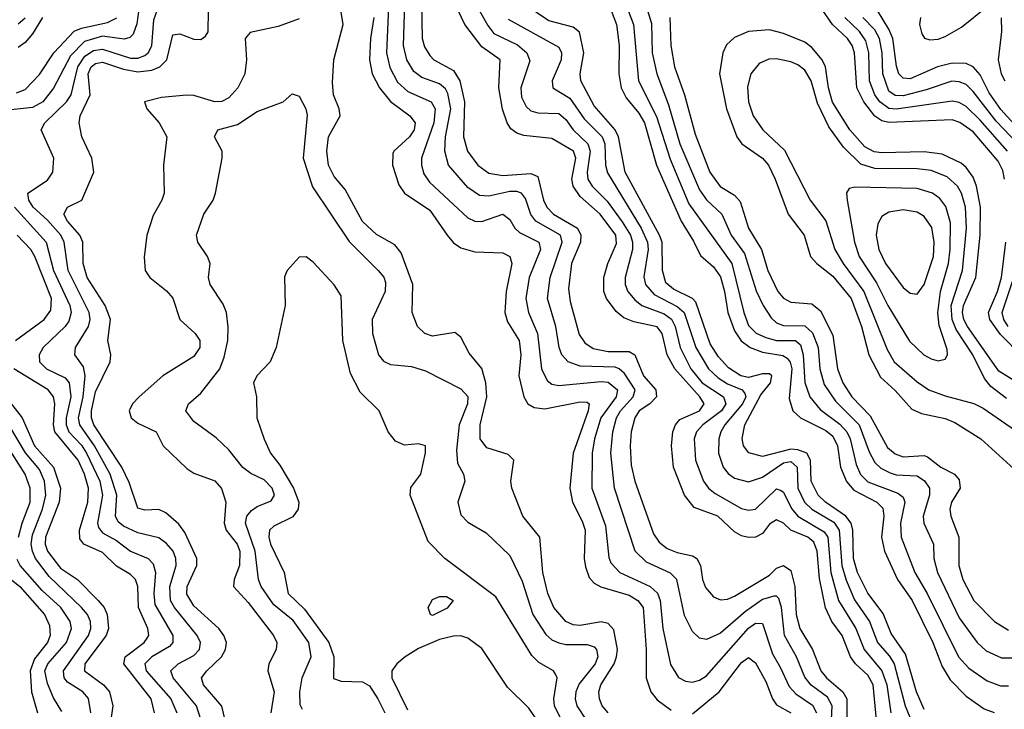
# Model space of a CAD drawing. Header units: inches. Extents: x 884549 to 1028252, y 526810 to 653624.
# Tile 375 of 656: x 914994 to 917798, y 613060 to 615024. Entities that reach past the tile are written whole.
import ezdxf

# ---------------------------------------------------------------- set-up
doc = ezdxf.new("R2010")
doc.units = ezdxf.units.IN
doc.header["$MEASUREMENT"] = 0
doc.layers.add('A9611', color=7, linetype='Continuous')

msp = doc.modelspace()

# ---------------------------------------------------------------- linework, layer by layer
at = {"layer": 'A9611', "color": 5}
for points, elevation in [([(916049.4, 615169.4), (916038.4, 614930), (916047.8, 614887.8), (916070, 614846.3), (916099.7, 614819.7), (916166.1, 614790), (916177.2, 614770), (916174, 614730), (916138.3, 614630), (916138.3, 614610), (916145.2, 614585.2), (916161.4, 614561.4), (916270, 614459.9), (916290, 614450.1), (916310, 614449.3), (916370.1, 614470.1), (916390, 614455.1), (916404.3, 614430), (916417.9, 614417.9), (916472.3, 614390), (916477.4, 614370), (916445, 614290), (916436, 614230), (916443.6, 614190), (916468.7, 614130), (916479.9, 614030), (916496.4, 613996.4), (916510, 613986), (916530, 613982.1), (916650, 613993.5), (916670, 613991.8), (916696.3, 613970), (916692.6, 613950), (916649.4, 613890), (916631, 613830), (916624.6, 613790), (916623.8, 613690), (916662.3, 613582.3), (916672, 613492), (916677.6, 613477.6), (916703.4, 613450), (916789.6, 613409.6), (916810.9, 613390.9), (916817.9, 613370), (916826.2, 613290), (916847.7, 613187.7), (916870, 613151), (916890, 613139.8), (916910, 613137.8), (916930, 613143.4), (916950, 613155.7), (917070, 613291), (917090, 613305.3), (917110, 613304.5), (917137.9, 613217.9), (917160.5, 613180.5), (917185.3, 613125.3), (917204.2, 613104.2), (917252.2, 613072.2), (917263.6, 613050)], 2440), ([(917305.2, 613010), (917308.6, 613070), (917294.9, 613094.9), (917248.6, 613128.6), (917230, 613151.2), (917206.9, 613210), (917172.5, 613270), (917163.5, 613350), (917155.9, 613375.9), (917150, 613382.6), (917142.2, 613382.2), (917110, 613372.7), (917061.1, 613338.9), (916990, 613277.3), (916950, 613259.3), (916930, 613262.6), (916910, 613282), (916887.7, 613327.7), (916865.3, 613430), (916847.7, 613447.7), (916779.2, 613479.2), (916747.5, 613510), (916687.8, 613690), (916677.3, 613790), (916683.1, 613850), (916694.2, 613890), (916705.3, 613910), (916741.2, 613950), (916746.6, 613970), (916716.7, 614016.7), (916701, 614030), (916690, 614034.3), (916590, 614037.3), (916555.9, 614050), (916538.6, 614070), (916530.9, 614090.9), (916521.5, 614150), (916497.4, 614230), (916504.8, 614290), (916538.8, 614390), (916534.2, 614410), (916463.8, 614450), (916449.4, 614469.4), (916434.7, 614514.7), (916423.2, 614530), (916410, 614535.1), (916390, 614534.8), (916330, 614521.3), (916303.5, 614523.5), (916270, 614546.5), (916215.6, 614610), (916204.8, 614650), (916207.1, 614690), (916221.7, 614770), (916213.8, 614813.8), (916207.1, 614827.1), (916190, 614841.4), (916139.7, 614859.7), (916116.7, 614876.7), (916096.6, 614910), (916087.2, 614950), (916094.4, 615190)], 2460), ([(916136.1, 615170), (916140.8, 614970), (916146.9, 614946.9), (916161.8, 614921.8), (916173.5, 614910), (916230, 614879.7), (916247.9, 614850), (916261.3, 614790), (916258.5, 614690), (916269, 614650), (916298.9, 614610), (916330, 614587.3), (916370, 614579.9), (916450, 614586.2), (916470, 614577.4), (916485.6, 614510), (916495.1, 614490), (916514.2, 614470), (916583.2, 614430), (916592.6, 614410), (916591, 614390), (916565.4, 614330), (916557.5, 614257.5), (916561.8, 614221.8), (916587.9, 614127.9), (916603.5, 614103.5), (916627.3, 614087.3), (916670, 614079.1), (916730, 614079), (916745.8, 614070), (916771.1, 614010), (916806.3, 613970), (916807.4, 613950), (916788.5, 613930), (916758.4, 613910), (916745.7, 613890), (916735.3, 613850), (916732.9, 613810), (916735.7, 613755.7), (916745.7, 613710), (916799.5, 613559.5), (916815.8, 613535.8), (916838, 613518), (916866.5, 613506.5), (916910, 613497.6), (916922.2, 613490), (916933, 613470), (916939, 613430), (916947.4, 613407.4), (916970, 613380.5), (916990, 613372), (917010, 613373.7), (917030, 613382), (917130, 613442.4), (917150, 613462.2), (917170, 613470.1), (917190, 613455.1), (917202.2, 613410), (917205.7, 613330), (917216, 613290), (917251.9, 613230), (917275.5, 613170), (917292, 613150), (917339, 613110), (917350, 613090.1), (917349.8, 613010)], 2480), ([(915342.3, 615117.7), (915327.7, 615012.3), (915317.2, 614982.8), (915307.2, 614972.8), (915291.2, 614968.8), (915230, 614976.9), (915178.2, 614961.8), (915139.1, 614920.9), (915090.7, 614829.3), (915059.4, 614790), (915030, 614773.5), (914970, 614767.3)], 2460), ([(915516.4, 613010), (915497.8, 613070), (915431, 613150), (915424.8, 613170), (915445.4, 613190), (915490, 613213), (915506.3, 613230), (915509.1, 613250), (915499.9, 613270), (915434.6, 613350), (915423.6, 613370), (915421.8, 613410), (915439.6, 613470), (915438.9, 613490), (915430.9, 613510), (915412.5, 613532.5), (915390, 613548), (915330, 613562.7), (915290, 613581.8), (915274.3, 613594.3), (915266.6, 613610), (915270.8, 613670), (915251.8, 613730), (915206.8, 613810), (915164.8, 613870), (915161.3, 613890), (915174.5, 613950), (915180.2, 614010), (915175.6, 614035.6), (915151.4, 614070), (915153, 614090), (915190.2, 614150), (915194.9, 614170), (915192.3, 614190), (915132.4, 614310), (915120.3, 614390), (915111.2, 614410), (915073.3, 614453.3), (915032.7, 614490), (915019.6, 614510), (915017.3, 614530), (915072.8, 614567.2), (915088.1, 614590), (915091.5, 614630), (915055, 614710), (915065.3, 614730), (915127.7, 614790), (915141, 614810), (915159.8, 614890), (915179.9, 614920.1), (915204.2, 614935.8), (915230, 614940.4), (915310, 614914.8), (915330, 614914.5), (915350, 614921.9), (915360.3, 614930), (915370.6, 614949.4), (915376.5, 615023.5), (915390, 615063.5)], 2440), ([(916291, 615071), (916327.2, 615007.2), (916344.9, 614984.9), (916412.2, 614952.2), (916438.5, 614930), (916447.2, 614907.2), (916421, 614830), (916423.7, 614803.7), (916436.6, 614776.6), (916450, 614764.8), (916470, 614758.5), (916530, 614756.8), (916550, 614739.3), (916570.4, 614710), (916612.6, 614670), (916618.7, 614650), (916610.6, 614590), (916612, 614570), (916624.6, 614550), (916667.3, 614507.3), (916710, 614448.6), (916733.7, 614410), (916739.5, 614390), (916739.2, 614370), (916718.2, 614290), (916718.8, 614270), (916726.1, 614250), (916745.8, 614225.8), (916765.6, 614210), (916830, 614185.9), (916850.7, 614170.7), (916860.7, 614150), (916875.5, 614090), (916905.6, 614030), (916938.1, 613990), (916999.1, 613950), (917005.2, 613930), (916993.1, 613910), (916939.7, 613870), (916921.9, 613850), (916914.7, 613830), (916918.9, 613770), (916941.9, 613710), (916955.5, 613690), (916974.5, 613674.5), (917050, 613632.3), (917070, 613627.4), (917090, 613630.1), (917150, 613687.7), (917162.9, 613682.9), (917170, 613678.8), (917192, 613632), (917209.9, 613609.9), (917285.7, 613565.7), (917295.4, 613550), (917304.8, 613450), (917326.6, 613370), (917375.1, 613290), (917398.9, 613230), (917450, 613170), (917463.5, 613130), (917475.2, 613050)], 2540), ([(917570, 613059.8), (917548.7, 613110), (917516.7, 613216.7), (917475.9, 613275.9), (917453.2, 613333.2), (917410, 613391.3), (917380.3, 613450), (917368.6, 613490), (917367.3, 613570), (917362.5, 613590), (917347.3, 613610), (917288.8, 613650), (917267.9, 613670), (917248.7, 613710), (917246.7, 613770), (917236.4, 613790), (917210, 613799.2), (917190, 613800.5), (917110, 613779.9), (917070.8, 613790.8), (917055.5, 613810), (917051.4, 613831.4), (917059.8, 613870), (917104.8, 613955.2), (917132.8, 613990), (917136.6, 614010), (917130, 614015.7), (917110, 614015.7), (917070, 614005), (917047.9, 614010), (917012.9, 614032.9), (916984.2, 614064.2), (916960.6, 614100.6), (916919.5, 614219.5), (916910, 614230.3), (916856.1, 614256.1), (916834.7, 614274.7), (916824.9, 614310), (916823.5, 614390), (916816.8, 614410), (916718.5, 614590), (916699.7, 614690), (916690, 614710.4), (916630, 614778.4), (916592.6, 614850), (916590.1, 614870), (916600.5, 614930), (916588.5, 614988.5), (916570, 615002.6), (916500.7, 615020.7), (916428.1, 615070)], 2580), ([(917559.9, 615030), (917557.2, 615010), (917563.5, 614983.5), (917571.5, 614971.5), (917586.8, 614966.8), (917610, 614968.4), (917630, 614975.7), (917677, 615003), (917750, 615061.3)], 2580), ([(914984.8, 614815.2), (915010, 614825.3), (915050, 614868.2), (915090.8, 614930), (915148.9, 614991.1), (915170, 615000.2), (915243.7, 615016.3), (915270.9, 615029.1)], 2480), ([(915059.2, 615030), (915030, 614983.8), (915010, 614959.4), (914990, 614944.7)], 2520), ([(914990, 615012.2), (915010, 615029.4)], 2540), ([(915588.9, 612988.9), (915569.4, 613069.4), (915517.6, 613130), (915512.2, 613150), (915526.7, 613170), (915568.5, 613210), (915580.4, 613230), (915582.8, 613250), (915575.4, 613270), (915560.9, 613290), (915490, 613355.1), (915470, 613387.6), (915471.1, 613410), (915498.1, 613470), (915498.9, 613490), (915463.9, 613563.9), (915447.3, 613587.3), (915410, 613620.1), (915390, 613628.7), (915350, 613627.6), (915330, 613632.7), (915305.8, 613705.8), (915285.1, 613750), (915205, 613870), (915198.2, 613890), (915198.9, 613910), (915210, 613964), (915252.1, 614050), (915253.2, 614070), (915244.7, 614110), (915252.7, 614170), (915237.7, 614210), (915186.2, 614290), (915175.2, 614330), (915173.4, 614390), (915165, 614410), (915129.9, 614450), (915120.1, 614470), (915130.3, 614489.7), (915170.5, 614510), (915204.7, 614590), (915199.4, 614630), (915171.1, 614690), (915163.6, 614730), (915166, 614750), (915195, 614810), (915188.9, 614870), (915197.7, 614890), (915210, 614899.5), (915230, 614902.6), (915290, 614882.6), (915330, 614875.2), (915370, 614880.1), (915393.5, 614890), (915413.4, 614910), (915430, 614980.5), (915450, 614983.3), (915490, 614968.8), (915510, 614967.9), (915523, 614977), (915530.4, 614989.6), (915532.2, 615050)], 2420), ([(916670, 613050), (916652.9, 613070), (916645.2, 613090), (916643.8, 613110), (916648.8, 613130), (916686.8, 613190), (916694.3, 613210), (916696.6, 613230), (916686.5, 613286.5), (916670, 613304.5), (916650, 613309.5), (916590, 613298.8), (916570, 613300.4), (916549.6, 613310), (916515.5, 613350), (916498.5, 613390), (916484.4, 613450), (916475.5, 613550), (916427.4, 613610), (916396.1, 613690), (916392.9, 613710), (916401.3, 613770), (916385.3, 613785.3), (916324.5, 613804.5), (916305.5, 613830), (916305.1, 613870), (916324.7, 613950), (916321.6, 613990), (916310.5, 614030.5), (916274.6, 614074.6), (916250, 614119.7), (916233.1, 614133.1), (916170, 614122.8), (916147.9, 614130), (916126.7, 614150), (916111.5, 614190), (916113.8, 614270), (916080.4, 614360.4), (916062.5, 614382.5), (916010, 614412.6), (915970, 614449.6), (915920.7, 614540.7), (915890, 614577.2), (915873.7, 614610), (915868.7, 614650), (915873.3, 614690), (915906.8, 614750), (915904.3, 614770), (915887.4, 614810), (915885.2, 614845.2), (915889.2, 614910), (915915.5, 615010), (915910, 615045.2)], 2380), ([(916003, 615030), (915992.8, 614970), (915990.3, 614910), (915997.6, 614870), (916018.4, 614830), (916050.6, 614790.6), (916105.1, 614750), (916120.3, 614730), (916117.1, 614710), (916104, 614690), (916059.8, 614650), (916057.2, 614642.8), (916055.5, 614610), (916073.7, 614553.7), (916090, 614529.6), (916162, 614482), (916211.1, 614410), (916230, 614388.4), (916250, 614374.3), (916290, 614362.8), (916370, 614359.7), (916390.1, 614350), (916395.4, 614330), (916379.4, 614250), (916375.9, 614190), (916383.5, 614163.5), (916417, 614110), (916420.9, 614070), (916415.4, 614010), (916430, 613950.2), (916441.2, 613930), (916459.7, 613919.7), (916490, 613916.2), (916590, 613935.5), (916610, 613934.7), (916615.7, 613930), (916613.5, 613910), (916570.1, 613790), (916560.9, 613690), (916569, 613650), (916596.1, 613596.1), (916604.4, 613570), (916602.2, 613490), (916605.5, 613465.5), (916615.8, 613435.8), (916630, 613418.9), (916648.9, 613408.9), (916730, 613385.4), (916754.9, 613370), (916770, 613350), (916778.7, 613230), (916778.6, 613150), (916791.9, 613110), (916810, 613087.1), (916850, 613058)], 2420), ([(917434, 613030), (917425.1, 613130), (917410, 613157.3), (917374.3, 613190), (917359.9, 613210), (917336.5, 613270), (917307.4, 613310), (917289, 613349), (917272.4, 613432.4), (917265.3, 613510), (917255.8, 613535.8), (917239, 613550), (917190.4, 613570.4), (917170, 613590.5), (917150, 613599.9), (917130, 613587.2), (917110, 613560.7), (917090, 613550.5), (917070, 613549), (917050, 613554.1), (917030, 613565.9), (916982.9, 613610), (916915, 613635), (916887.6, 613670), (916856, 613750), (916850.4, 613810), (916854.4, 613850), (916862.2, 613870), (916874.7, 613885.3), (916930.4, 613910), (916943.1, 613930), (916931.6, 613950), (916859.7, 614030), (916838.6, 614070), (916823.6, 614130), (916810, 614149.7), (916743.5, 614163.5), (916714.9, 614174.9), (916692.5, 614192.5), (916665.2, 614230), (916657.7, 614250), (916657.9, 614290), (916669.5, 614330), (916693.7, 614386.3), (916691.8, 614410), (916647.6, 614470), (916590, 614520.8), (916570.7, 614550), (916566.8, 614570), (916577.7, 614630), (916571.4, 614650), (916510, 614685.4), (916430, 614694.2), (916410, 614700.5), (916393.3, 614713.3), (916382.7, 614730), (916369.5, 614769.5), (916358.7, 614830), (916362.8, 614910), (916310, 614946.6), (916261.5, 615010), (916243, 615050)], 2520), ([(916678.3, 615050), (916693.5, 615010), (916701.7, 614950), (916700.9, 614870), (916707.5, 614830), (916721.8, 614801.8), (916757.5, 614757.5), (916773.5, 614730), (916808, 614610), (916878.2, 614450), (916913.5, 614393.5), (916932.7, 614352.7), (916970, 614319.9), (916990, 614291.7), (917001.9, 614250), (917010.9, 614190), (917030, 614138), (917049.4, 614109.4), (917074.5, 614090), (917110, 614077.2), (917167.5, 614067.5), (917180.2, 614060.2), (917188.8, 614048.8), (917192.8, 614030), (917185.6, 613945.6), (917196, 613910), (917218.1, 613890), (917290, 613854.3), (917310, 613837.6), (917323.4, 613810), (917331.9, 613750), (917349, 613709), (917370, 613684.1), (917435.3, 613650), (917452.5, 613632.5), (917455.6, 613610), (917448.4, 613550), (917457.6, 613510), (917494.7, 613430), (917536.2, 613370), (917594.9, 613250), (917621.6, 613181.6), (917644.1, 613144.1), (917690, 613097.8), (917741.5, 613061.5), (917770, 613050.8)], 2620), ([(916727.2, 615050), (916742.4, 615010), (916756.4, 614850), (916808.2, 614748.2), (916847, 614627), (916900, 614500), (917022.6, 614330), (917056.2, 614190), (917070, 614152.7), (917091.4, 614131.4), (917119.2, 614119.2), (917150, 614110.3), (917203.6, 614110), (917217.8, 614097.8), (917225.7, 614070), (917230.5, 613990.5), (917244.1, 613950), (917274.1, 613914.1), (917330, 613872), (917350.3, 613850), (917359.7, 613830), (917376.8, 613756.8), (917388.5, 613728.5), (917410, 613708.3), (917495.6, 613675.6), (917510, 613663.8), (917515.3, 613650), (917502.5, 613590), (917504.7, 613550), (917543.7, 613450), (917578.4, 613390), (917668, 613210), (917697.2, 613177.2), (917750, 613141.3), (917787.4, 613127.4), (917810, 613126.8)], 2640), ([(916781.7, 615050), (916793.1, 615013.1), (916795.8, 614930), (916808.3, 614870), (916841.9, 614781.9), (916874.4, 614670), (916930, 614539.6), (916950, 614511.3), (916994.3, 614470), (917020.1, 614410), (917058, 614358), (917092, 614252), (917111.6, 614210), (917134.8, 614174.8), (917150, 614160.9), (917170, 614152.8), (917230, 614152.5), (917251.9, 614131.9), (917268.3, 614090), (917273.3, 614030), (917285.3, 613985.3), (917317.5, 613937.5), (917384.8, 613870), (917413.7, 613793.7), (917430, 613762.8), (917446.9, 613746.9), (917473.1, 613733.1), (917490, 613728.3), (917550, 613725.1), (917571, 613711), (917585.3, 613690), (917585.7, 613670), (917567.1, 613610), (917569, 613590), (917597.1, 613530), (917598.2, 613490), (917607.7, 613450), (917670, 613320.4), (917721.5, 613250), (917746.5, 613226.5), (917790, 613206.7), (917830, 613206.9)], 2660), ([(916845.5, 615030), (916848.9, 614950), (916859.1, 614890), (916887.7, 614810), (916918.2, 614698.2), (916959.5, 614590), (916989.3, 614549.3), (917030, 614524.5), (917046.1, 614506.1), (917070.3, 614430.3), (917106.7, 614370), (917125.3, 614310), (917153, 614250), (917170, 614230.6), (917190, 614219.4), (917250, 614215.1), (917274.8, 614194.8), (917310, 614125.4), (917323.1, 614030), (917338.3, 613990), (917364.4, 613950), (917416.3, 613896.3), (917465.5, 613805.5), (917487.3, 613787.3), (917510, 613779.5), (917570, 613783.1), (917579.4, 613779.4), (917618, 613750), (917656.2, 613730), (917670, 613714), (917672.6, 613690), (917648.1, 613650), (917643.1, 613630), (917645.8, 613610), (917669, 613550), (917668.7, 613470), (917680.1, 613430), (917711.8, 613370), (917770.7, 613310), (917810, 613285.7)], 2680), ([(917798.7, 614570), (917794.4, 614594.4), (917781.4, 614621.4), (917710, 614704.5), (917671.6, 614731.6), (917650, 614738.4), (917470, 614731), (917450, 614736), (917429.3, 614749.3), (917398.2, 614790), (917378.5, 614830), (917371.8, 614930), (917365.4, 614950), (917351.8, 614970), (917309.4, 615010), (917281.1, 615050)], 2680), ([(917807.5, 614650), (917730, 614738.1), (917690, 614776.6), (917670, 614787.9), (917650, 614791.7), (917490, 614768.7), (917470, 614770.8), (917443.5, 614790), (917429.9, 614810.1), (917414.3, 614850), (917412.3, 614930), (917403.8, 614963.8), (917386.1, 614990), (917344.5, 615030)], 2660), ([(917857.1, 614650), (917775.1, 614735.1), (917710, 614819.4), (917690, 614839.1), (917670, 614847.3), (917648.9, 614848.9), (917576.2, 614823.8), (917510, 614807), (917487.7, 614807.7), (917470, 614820.7), (917452.3, 614870), (917450.5, 614930), (917443.2, 614970), (917430, 614995.2), (917395.6, 615030)], 2640), ([(917835.7, 614715.7), (917788.4, 614768.4), (917755.4, 614815.4), (917730, 614866.7), (917710, 614889.9), (917690, 614899.4), (917650, 614900.2), (917608.3, 614890), (917530, 614855.6), (917510, 614857.7), (917498.1, 614870), (917491.4, 614891.4), (917481.1, 614970), (917470, 614997.3), (917437.3, 615050)], 2620), ([(917789.6, 615029.6), (917790.5, 614990.5), (917781.3, 614910), (917789.7, 614870), (917799.5, 614850)], 2580), ([(915790, 615026.5), (915730, 615004.5), (915650, 614987.1), (915636.1, 614970), (915640.1, 614910), (915634.9, 614870), (915615.4, 614830), (915590, 614801.8), (915570, 614791.3), (915550, 614790.1), (915490, 614808.1), (915469, 614809), (915397.4, 614802.6), (915349.8, 614790), (915355.8, 614770), (915391.6, 614730), (915412.9, 614690), (915403.6, 614610), (915405.4, 614530), (915399.1, 614510), (915373.7, 614466.3), (915356.2, 614410), (915348.1, 614348.1), (915351.4, 614310), (915364.7, 614290), (915412.1, 614252.1), (915430.6, 614230.6), (915449.9, 614170), (915493.7, 614130), (915506.9, 614110), (915507.5, 614090), (915490, 614065), (915401.6, 614010), (915333.8, 613950), (915315, 613930), (915305.3, 613910), (915311.2, 613890), (915330, 613874.6), (915383.1, 613850), (915402.7, 613810), (915470, 613746.1), (915490, 613733), (915550, 613710.9), (915568.9, 613688.9), (915580.9, 613650), (915576.3, 613590), (915582.3, 613570), (915613.5, 613530), (915621.3, 613510), (915620.4, 613470), (915604.5, 613430), (915602.6, 613410), (915644.4, 613364.4), (915716.9, 613270), (915726.1, 613250), (915724.5, 613230), (915704, 613190), (915701.1, 613170), (915719, 613110), (915709.5, 613050)], 2380), ([(916385.4, 615025.4), (916530, 614945.8), (916537, 614930), (916536, 614910), (916510.7, 614850), (916512.8, 614830), (916560.7, 614800.7), (916601.4, 614741.4), (916653, 614690), (916660.6, 614670), (916662.8, 614610), (916668, 614588), (916764.1, 614430), (916782.3, 614390), (916784.2, 614370), (916772, 614292), (916776.5, 614270), (916801.1, 614241.1), (916867, 614207), (916887, 614190), (916919.8, 614090), (916955.5, 614030), (916983.6, 614003.6), (917010, 613986.8), (917052, 613970), (917059, 613959), (917062.3, 613950), (917052.3, 613930), (917002.1, 613870), (916991, 613850), (916985.7, 613830), (916984.8, 613790), (916997.3, 613750), (917011.5, 613731.5), (917030, 613718.8), (917070, 613707.7), (917110, 613721.6), (917170, 613761.9), (917190, 613766.1), (917208, 613750), (917210.7, 613690), (917229.3, 613650), (917249.9, 613629.9), (917312.6, 613592.6), (917328, 613570), (917335.9, 613470), (917347.7, 613427.7), (917372.1, 613372.1), (917414.1, 613310), (917437, 613250), (917471.6, 613211.6), (917485, 613190), (917516.5, 613070), (917541.1, 613010)], 2560), ([(917830, 613993.2), (917783, 614023), (917693.4, 614150), (917683.5, 614170), (917679.6, 614190), (917681.9, 614210), (917717, 614290), (917730, 614410), (917730.4, 614490), (917719.5, 614550), (917710, 614575.3), (917690, 614603.3), (917675.4, 614615.4), (917621.1, 614641.1), (917570, 614648), (917450, 614645), (917428.1, 614648.1), (917401.6, 614661.6), (917358.2, 614710), (917309.2, 614789.2), (917297.8, 614830), (917289.3, 614889.3), (917279.9, 614910), (917250, 614944.7), (917230, 614959.8), (917170, 614984.9), (917130, 614995.5), (917070, 614990.3), (917030, 614973.5), (917007.3, 614952.7), (916996.3, 614930), (916987.4, 614870), (917007, 614770), (917036.6, 614690), (917051.2, 614670), (917109.6, 614629.6), (917126.7, 614610), (917146.2, 614570), (917183, 614470), (917228.8, 614410), (917246.9, 614350), (917264.7, 614330), (917310, 614293.7), (917362.2, 614230), (917391.7, 614150), (917412.9, 614070), (917445.6, 614005.6), (917488, 613968), (917535.1, 613915.1), (917562.4, 613902.4), (917630, 613888.7), (917657.1, 613877.1), (917731.4, 613830), (917835.6, 613735.6)], 2720), ([(917804.9, 613944.9), (917759.7, 613979.7), (917742.3, 614002.3), (917709.2, 614070), (917661.6, 614141.6), (917649.8, 614170), (917646.7, 614210), (917679.5, 614310), (917690.8, 614430), (917688.1, 614490), (917676.6, 614530), (917665.6, 614550), (917636.1, 614576.1), (917590, 614594.4), (917550, 614599.6), (917430, 614600.2), (917390, 614612.6), (917340.7, 614660.7), (917298.5, 614718.5), (917266.5, 614786.5), (917247.9, 614850), (917230, 614879.9), (917210, 614895.8), (917190, 614904.3), (917150, 614912.6), (917128, 614912), (917100.6, 614899.4), (917076.8, 614870), (917066.8, 614833.2), (917070.1, 614790), (917082.9, 614750), (917110.3, 614710.3), (917172.4, 614652.4), (917245.5, 614510), (917290, 614450.9), (917316.2, 614370), (917339.6, 614330), (917398.1, 614250), (917465.1, 614085.1), (917485.2, 614050), (917550, 613992.3), (917583.8, 613970), (917630, 613952.5), (917711.4, 613931.4), (917737.8, 613917.8), (917830, 613854)], 2740), ([(915799.5, 613059.5), (915792.5, 613072.5), (915791.7, 613110), (915798.1, 613150), (915824.4, 613210), (915817.9, 613250), (915772.6, 613312.6), (915717.5, 613357.5), (915682.1, 613410), (915674.2, 613430), (915664.8, 613510), (915637.1, 613590), (915641.2, 613610), (915653.8, 613626.2), (915670, 613637.6), (915710, 613654), (915719.6, 613670), (915712.9, 613690), (915690, 613713.9), (915651.9, 613731.9), (915630, 613749.2), (915590, 613799.1), (915553.2, 613833.2), (915490, 613879.9), (915467.5, 613910), (915474.8, 613930), (915510, 613960.6), (915563.7, 614030), (915576.8, 614063.2), (915586.8, 614110), (915588, 614148), (915582.7, 614190), (915573.9, 614213.9), (915536.2, 614270), (915531.8, 614290), (915536.8, 614330), (915528.9, 614350), (915501.6, 614390), (915497.1, 614410), (915518.1, 614470), (915544.6, 614510), (915551.5, 614530), (915570.7, 614630), (915570.7, 614650), (915548.4, 614690), (915558, 614710), (915614.7, 614725.3), (915670, 614762.6), (915744.5, 614790), (915770, 614813), (915790, 614806.4), (915809.3, 614770), (915812.4, 614752.4), (915801.5, 614630), (915828, 614548), (915932.3, 614392.3), (916015.1, 614310), (916030.7, 614290.7), (916036, 614276), (916035.2, 614250), (915997.9, 614170), (915998.4, 614130), (916015.9, 614070), (916030, 614051.1), (916050, 614042), (916110, 614036.8), (916150, 614024.3), (916250, 613972.8), (916270, 613951), (916269.3, 613930), (916245.5, 613870), (916237.8, 613797.8), (916241.3, 613761.3), (916257.8, 613730), (916261.6, 613710), (916241.6, 613650), (916250, 613614), (916270, 613593.1), (916322.6, 613562.6), (916390, 613498.2), (916424.7, 613424.7), (916455.2, 613330), (916492.7, 613272.7), (916510, 613257.8), (916530, 613249.1), (916550, 613244.8), (916610, 613244.6), (916630, 613238), (916636.8, 613230), (916641.1, 613210), (916633.1, 613190), (916587.6, 613132.4), (916577.9, 613110), (916576.2, 613090), (916580.6, 613070), (916608.1, 613028.1)], 2360), ([(914979.4, 614490), (915069.7, 614390), (915090.4, 614310), (915136.5, 614210), (915140.1, 614190), (915134.3, 614165.7), (915123.9, 614150), (915060.6, 614090), (915049, 614070), (915049.9, 614050), (915069.9, 614030), (915123.6, 614003.6), (915134.6, 613990), (915139.9, 613950), (915126.1, 613890), (915125.9, 613870), (915134, 613850), (915170, 613812.3), (915184.7, 613790), (915221.8, 613710), (915229.8, 613670), (915215.2, 613590), (915218.1, 613578.1), (915230, 613562.8), (915270, 613540.7), (915310, 613510.6), (915359.9, 613490), (915374.3, 613474.3), (915380.4, 613450), (915376, 613390), (915379, 613359), (915430.3, 613270), (915430.3, 613250), (915420.8, 613239.2), (915370.8, 613209.2), (915350.3, 613190), (915354.3, 613170), (915424.4, 613090), (915441.4, 613050)], 2460), ([(914981.8, 614110), (915063.4, 614170), (915082.8, 614197.2), (915084.3, 614230), (915037, 614350), (915025.8, 614370), (914986.5, 614410)], 2480), ([(917850, 614064.1), (917787.9, 614127.9), (917757.4, 614170), (917753.4, 614190), (917779.1, 614250), (917790.8, 614290), (917802.7, 614390)], 2680), ([(916541.3, 613021.3), (916517.3, 613070), (916515.1, 613090), (916524.4, 613150), (916520.4, 613160.4), (916514, 613170), (916473, 613193), (916453, 613213), (916350, 613380.9), (916205, 613490), (916157.7, 613537.7), (916105.7, 613670), (916108, 613692), (916137, 613730), (916150.1, 613790.1), (916150.1, 613810.1), (916130, 613816.2), (916090, 613811.9), (916064.1, 613824.1), (916043.5, 613850), (916017.4, 613910), (915963.5, 613963.5), (915936.4, 614016.4), (915914.4, 614110), (915910, 614238), (915890, 614268.5), (915830, 614333.7), (915810, 614348.4), (915790, 614347.7), (915756, 614310), (915748.1, 614291.9), (915749.8, 614210), (915724.8, 614090), (915707.6, 614050), (915669, 614010), (915659.8, 613990), (915668.1, 613950), (915669.8, 613890), (915690, 613829.7), (915708.2, 613790), (915735, 613755), (915773.8, 613690), (915789.1, 613650), (915786.8, 613630), (915771.8, 613608.2), (915718.3, 613581.7), (915705.7, 613570), (915703.8, 613550), (915708.7, 613530), (915746.9, 613450), (915758.2, 613390), (915805.2, 613345.2), (915874.7, 613250), (915889.2, 613210), (915887.4, 613147.4), (915910, 613140.2), (915970, 613138.1), (915990, 613126.6), (916013.9, 613090), (916033.9, 613050)], 2340), ([(917809.2, 614150), (917796.8, 614170), (917792.2, 614190), (917825.5, 614290)], 2660), ([(915377.7, 613050), (915368.5, 613090), (915290.8, 613190), (915294.1, 613210), (915348.3, 613250), (915357.3, 613262.7), (915361.4, 613270), (915359.3, 613290), (915332.5, 613350), (915330.5, 613410), (915323.7, 613430), (915310, 613443.7), (915270, 613467.7), (915230, 613506.7), (915176.2, 613530), (915165.3, 613545.3), (915164, 613570), (915187.9, 613650), (915189.8, 613690), (915178.4, 613730), (915160.2, 613770), (915093.8, 613850), (915090, 613870), (915093.9, 613930), (915090.4, 613950.4), (915075.4, 613970), (914977.4, 614030)], 2480), ([(914961.6, 613941.6), (915001.3, 613890), (915036.6, 613810), (915090, 613750), (915110.4, 613690), (915106.7, 613650), (915067.5, 613550), (915066.8, 613530), (915072.7, 613510), (915110, 613462.3), (915159, 613430), (915217.3, 613370), (915234.1, 613350), (915243, 613330), (915246.9, 613290), (915239.8, 613270), (915179.6, 613190), (915178.9, 613170), (915233.1, 613130), (915249.6, 613110), (915259.1, 613070), (915253.1, 613030)], 2520), ([(915196.8, 613050), (915190, 613090.5), (915174.2, 613110), (915130, 613137.7), (915121, 613150), (915118.7, 613170), (915189.7, 613270), (915196.5, 613290), (915195.6, 613310), (915186.9, 613330), (915170.3, 613350), (915078.3, 613438.3), (915038.9, 613490), (915030, 613510), (915027, 613530), (915030, 613557.4), (915058.6, 613630), (915068.7, 613670), (915064.2, 613710), (915050, 613743), (915010.6, 613790.6), (914965.8, 613865.8)], 2540), ([(914990.9, 613550), (915000.7, 613590), (915023.4, 613650), (915024, 613690), (915009.7, 613730), (914955.1, 613815.1)], 2560), ([(915114.1, 613054.1), (915090, 613093.2), (915073.2, 613133.2), (915065.9, 613170), (915074.5, 613190), (915127.1, 613250), (915141.5, 613290), (915138.1, 613310), (915110.8, 613350), (915058.4, 613398.4), (914995.5, 613470), (914987.2, 613487.2)], 2560), ([(914950, 613446.3), (914994.2, 613410), (915065, 613330), (915079.1, 613299.1), (915080.6, 613270), (915073, 613250), (915035.7, 613204.3), (915023.6, 613170), (915028, 613110), (915045.1, 613050)], 2580), ([(916517.1, 612957.1), (916443.8, 613063.8), (916383.3, 613123.3), (916310, 613233.6), (916270, 613262.8), (916250, 613269.3), (916230, 613268.8), (916190, 613258.7), (916130, 613233.7), (916092.3, 613210), (916068.3, 613190), (916054.3, 613170), (916053.6, 613150), (916098.3, 613058.3)], 2320), ([(916910, 613047.7), (916986.5, 613110), (917050, 613193.3), (917070, 613207.8), (917090, 613192.5), (917119.2, 613139.2), (917137.9, 613090), (917150, 613073.3), (917190.7, 613050)], 2420)]:
    msp.add_lwpolyline(points, dxfattribs=dict(at, elevation=elevation))
for points, elevation in [([(917372.7, 614547.3), (917356.7, 614543.3), (917348.7, 614531.3), (917350.7, 614510), (917371.6, 614390), (917384.6, 614350), (917434.7, 614274.7), (917466.8, 614210), (917528.3, 614108.3), (917568.9, 614070), (917590, 614057.9), (917610, 614052.4), (917630, 614056.9), (917636.5, 614070), (917635.5, 614084.5), (917613.2, 614153.2), (917609.2, 614189.2), (917616.6, 614250), (917639.6, 614330), (917644.2, 614370), (917645.6, 614445.6), (917632.3, 614492.3), (917614.8, 614514.8), (917593.6, 614530), (917550, 614543.6)], 2760), ([(917510, 614482.3), (917470, 614476.1), (917450, 614463.7), (917437.8, 614442.2), (917433.7, 614410), (917440.8, 614370), (917460.2, 614330), (917510, 614261.6), (917530, 614245), (917550, 614242.2), (917570, 614270.2), (917596.7, 614350), (917599.1, 614390), (917592, 614432), (917570, 614463.1), (917550, 614475.5)], 2780), ([(916170, 613327.4), (916164.5, 613330), (916157.7, 613350), (916170, 613372.8), (916190, 613381.3), (916210, 613381), (916228.2, 613370), (916211.4, 613348.6)], 2320)]:
    msp.add_lwpolyline(points, close=True, dxfattribs=dict(at, elevation=elevation))

doc.saveas('drawing.dxf')
